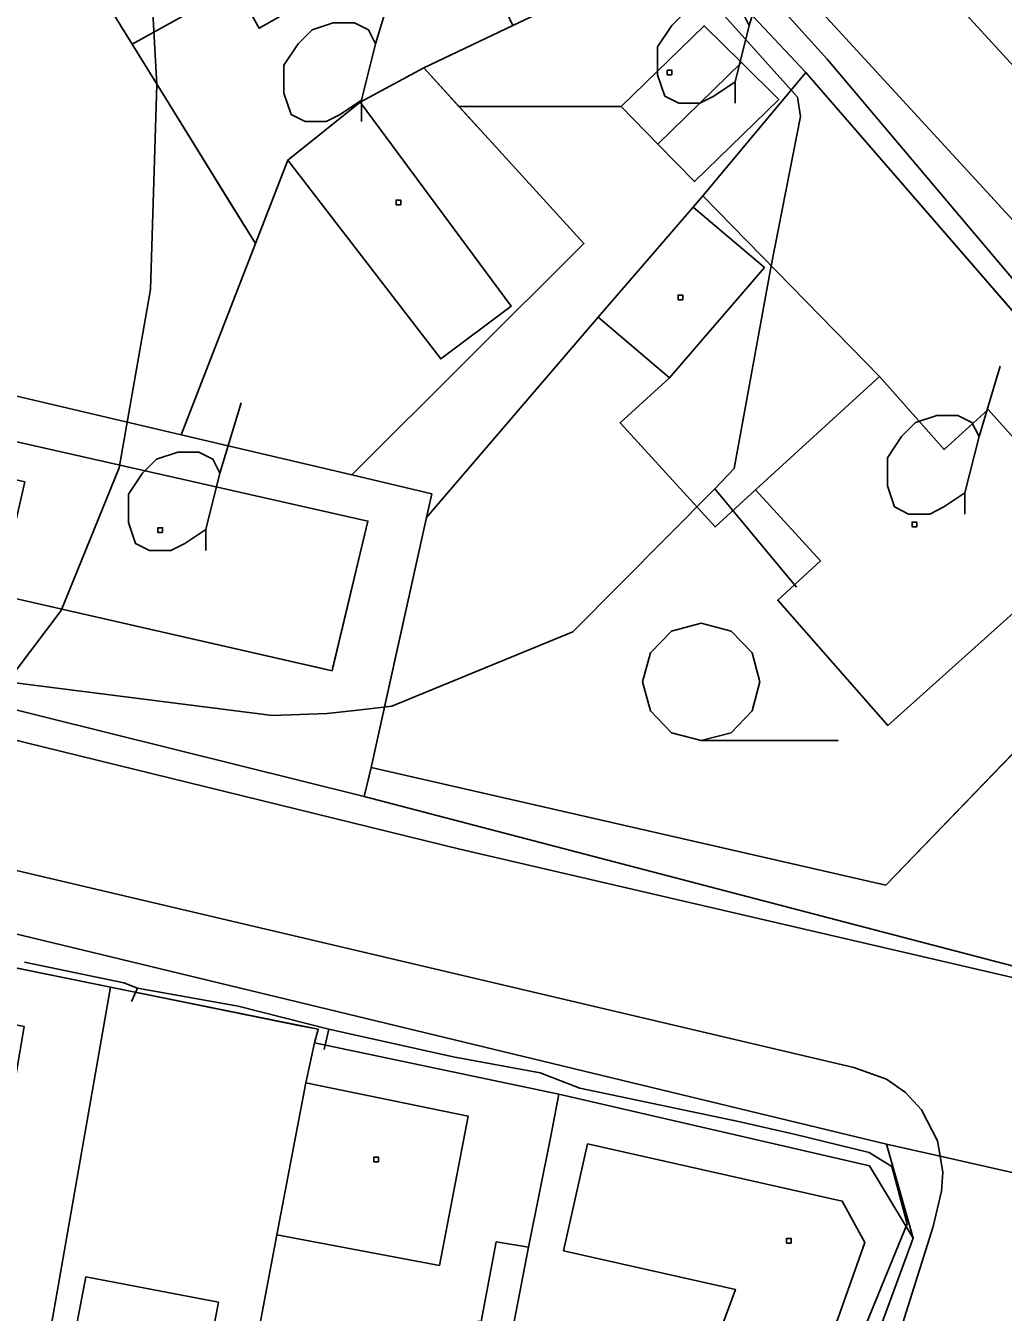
# Model space of a CAD drawing. Extents: x -645676 to -642474, y -1077513 to -1072613.
# Drawn here: x -644456.5 to -644394, y -1074470.4 to -1074388.2 of the extents above; entities that cross this region are included whole.
import ezdxf

# ---------------------------------------------------------------- set-up
doc = ezdxf.new("R2010")
doc.units = 0
for name, color, linetype in [('KN', 7, 'Continuous'), ('KULTURY_STAV', 7, 'Continuous'), ('KULTURY_ZNACKY', 7, 'Continuous'), ('PLYNOVOD', 7, 'Continuous'), ('VRSTEVNICE', 7, 'Continuous')]:
    doc.layers.add(name, color=color, linetype=linetype)

# ---------------------------------------------------------------- blocks, each defined once
blk = doc.blocks.new('3$0400')
blk.add_lwpolyline([(0, 0), (-0.38, 0.1), (-0.65, 0.38), (-0.75, 0.75), (-0.65, 1.12), (-0.38, 1.4), (0, 1.5), (0.38, 1.4), (0.65, 1.12), (0.75, 0.75), (0.65, 0.38), (0.38, 0.1), (0, 0), (1.75, 0)])
blk = doc.blocks.new('$431')
blk.add_line((0.63, 0.99), (0.9, 1.89))
blk.add_lwpolyline([(0.45, 0), (0.45, 0.27), (0.63, 0.99), (0.54, 1.17), (0.36, 1.26), (0.09, 1.26), (-0.18, 1.17), (-0.36, 0.99), (-0.54, 0.72), (-0.54, 0.36), (-0.45, 0.09), (-0.27, 0), (0, 0), (0.18, 0.09), (0.45, 0.27)])

msp = doc.modelspace()

# ---------------------------------------------------------------- linework, layer by layer
at = {"layer": 'KN'}
for points in [[(-644532.76, -1074252.24), (-644514.31, -1074270.92), (-644489.98, -1074293.68), (-644464.72, -1074314.53), (-644448.22, -1074329.65), (-644420.61, -1074356.4), (-644371.11, -1074412.34), (-644365.93, -1074417.78), (-644367.49, -1074419.03), (-644398.97, -1074384.66), (-644407.73, -1074375.33), (-644420.98, -1074360.94), (-644441.62, -1074337.87), (-644449.16, -1074330.43), (-644460.03, -1074319.74), (-644495.53, -1074290.17), (-644508.32, -1074279.21), (-644524.89, -1074262.85), (-644535.85, -1074249.91)], [(-644541.41, -1074254.79), (-644533.35, -1074264.15), (-644511.33, -1074285.29), (-644498.41, -1074296.38), (-644478.49, -1074312.32), (-644466.11, -1074323.05), (-644458.77, -1074330.14), (-644449.61, -1074339.34), (-644430.29, -1074360.42), (-644424.07, -1074367.28), (-644372.66, -1074423.19), (-644375.18, -1074425.58), (-644379.73, -1074420.59), (-644405.28, -1074390.36), (-644459.16, -1074330.75), (-644464.68, -1074324.98), (-644498.5, -1074300.21), (-644500.12, -1074298.67), (-644519.78, -1074280.03), (-644536.18, -1074263.62), (-644539.9, -1074259.03)], [(-644459.16, -1074330.75), (-644405.28, -1074390.36), (-644379.73, -1074420.59), (-644380.48, -1074421.37), (-644406.63, -1074391.21), (-644414.34, -1074382.99), (-644428.45, -1074367.93), (-644431.7, -1074369.44), (-644445.32, -1074375.76), (-644454.49, -1074381.62), (-644449.69, -1074389.4), (-644441.82, -1074402.14), (-644446.56, -1074414.36), (-644463.96, -1074410.27)], [(-644341.66, -1074467.91), (-644356.04, -1074462.42), (-644353.81, -1074457.04), (-644354.04, -1074456.2), (-644353.82, -1074455.32), (-644353.32, -1074452.31), (-644353.31, -1074449.3), (-644353.52, -1074448.82), (-644354.04, -1074448.77), (-644354.28, -1074449.24), (-644354.67, -1074451.75), (-644355, -1074452.78), (-644356.45, -1074447.65), (-644358.85, -1074444.6), (-644358.77, -1074443.49), (-644359.53, -1074440.55), (-644361.42, -1074437.02), (-644365.55, -1074431.32), (-644368.84, -1074427.54), (-644372.66, -1074423.19), (-644424.07, -1074367.28), (-644430.29, -1074360.42), (-644449.61, -1074339.34), (-644458.77, -1074330.14)], [(-644398.97, -1074384.66), (-644367.49, -1074419.03), (-644366.09, -1074420.45), (-644364.46, -1074421.83), (-644363.48, -1074422.14), (-644362.43, -1074422), (-644362.14, -1074421.85), (-644357.3, -1074427.24), (-644356.56, -1074428.31), (-644356.84, -1074429.28), (-644356.77, -1074431.33), (-644356.11, -1074433.27), (-644354.38, -1074435.75), (-644351.03, -1074441.94), (-644349.99, -1074444.77), (-644349.19, -1074447.64), (-644348.35, -1074451.33), (-644346.65, -1074459.4), (-644345.16, -1074463.12), (-644342.99, -1074466.53)], [(-644619.47, -1074395.88), (-644547.74, -1074412.63), (-644468.1, -1074431.19), (-644428.75, -1074440.84), (-644392.87, -1074449.16), (-644392.21, -1074449.97), (-644381.95, -1074452.47), (-644356.04, -1074462.42), (-644341.66, -1074467.91), (-644338.13, -1074471.59)], [(-644582.44, -1074402.4), (-644488.47, -1074424.38), (-644471.81, -1074428.28), (-644434.86, -1074437.48), (-644392.38, -1074448.57), (-644392.87, -1074449.16), (-644428.75, -1074440.84), (-644468.1, -1074431.19), (-644547.74, -1074412.63), (-644619.47, -1074395.88)], [(-644621.97, -1074403.53), (-644540.77, -1074422.51), (-644478.75, -1074437.11), (-644403.58, -1074454.79), (-644401.48, -1074455.54), (-644400.26, -1074456.39), (-644399.25, -1074457.49), (-644398.23, -1074459.47), (-644398.06, -1074460.46), (-644401.48, -1074459.69), (-644533.83, -1074427.74), (-644599.9, -1074411.46)], [(-644349.45, -1074474.17), (-644356.29, -1074470), (-644360.74, -1074467.72), (-644366.22, -1074465.3), (-644366.91, -1074464.15), (-644377.3, -1074460.43), (-644381.29, -1074459.95), (-644384.27, -1074460.56), (-644387.16, -1074461.96), (-644387.92, -1074462.32), (-644388.3, -1074462.67), (-644398.06, -1074460.46), (-644398.23, -1074459.47), (-644399.25, -1074457.49), (-644400.26, -1074456.39), (-644401.48, -1074455.54), (-644403.58, -1074454.79), (-644478.75, -1074437.11), (-644540.77, -1074422.51), (-644621.97, -1074403.53)], [(-644407.42, -1074486.49), (-644399.77, -1074465.7), (-644401.48, -1074459.69), (-644398.06, -1074460.46), (-644397.89, -1074461.5), (-644397.96, -1074462.69), (-644398.49, -1074464.96), (-644405.55, -1074487.33)], [(-644405.55, -1074487.33), (-644398.49, -1074464.96), (-644397.96, -1074462.69), (-644397.89, -1074461.5), (-644398.06, -1074460.46), (-644388.3, -1074462.67), (-644390.14, -1074464.36), (-644391.2, -1074466.08), (-644393.82, -1074472.32)]]:
    msp.add_lwpolyline(points, dxfattribs=at)
for points in [[(-644425.37, -1074388.21), (-644431.06, -1074390.91), (-644435.12, -1074393.09), (-644439.75, -1074396.8), (-644441.82, -1074402.14), (-644449.69, -1074389.4), (-644443.07, -1074385.7), (-644441.58, -1074388.38), (-644427.51, -1074380.43), (-644432.94, -1074370.36), (-644454.49, -1074381.62), (-644445.32, -1074375.76), (-644431.7, -1074369.44), (-644424.88, -1074380.4), (-644428.09, -1074382.4)], [(-644449.69, -1074389.4), (-644454.49, -1074381.62), (-644432.94, -1074370.36), (-644427.51, -1074380.43), (-644441.58, -1074388.38), (-644443.07, -1074385.7)], [(-644406.63, -1074391.21), (-644413.23, -1074399.08), (-644413.83, -1074399.8), (-644419.9, -1074406.84), (-644430.89, -1074419.64), (-644430.55, -1074418.12), (-644435.66, -1074416.92), (-644420.82, -1074402.13), (-644431.06, -1074390.91), (-644425.37, -1074388.21), (-644414.34, -1074382.99)], [(-644410.76, -1074390.57), (-644416.1, -1074395.78), (-644418.44, -1074393.38), (-644413.14, -1074388.22)], [(-644416.1, -1074395.78), (-644413.76, -1074398.18), (-644408.37, -1074392.93), (-644410.76, -1074390.57), (-644413.14, -1074388.22), (-644418.44, -1074393.38)], [(-644416.1, -1074395.78), (-644410.76, -1074390.57), (-644408.37, -1074392.93), (-644413.76, -1074398.18)], [(-644435.66, -1074416.92), (-644446.56, -1074414.36), (-644441.82, -1074402.14), (-644439.75, -1074396.8), (-644429.97, -1074409.51), (-644425.46, -1074406.13), (-644435.12, -1074393.09), (-644431.06, -1074390.91), (-644420.82, -1074402.13)], [(-644380.48, -1074421.37), (-644401.53, -1074443.13), (-644434.42, -1074435.62), (-644430.89, -1074419.64), (-644419.9, -1074406.84), (-644415.35, -1074410.71), (-644418.51, -1074413.6), (-644412.43, -1074420.24), (-644409.85, -1074417.88), (-644405.7, -1074422.42), (-644408.43, -1074424.92), (-644401.39, -1074432.94), (-644387.8, -1074420.75), (-644394.99, -1074412.75), (-644397.8, -1074415.3), (-644401.94, -1074410.64), (-644413.23, -1074399.08), (-644406.63, -1074391.21)], [(-644415.2, -1074391.36), (-644415.5, -1074391.36), (-644415.5, -1074391.06), (-644415.2, -1074391.06)], [(-644415.2, -1074391.36), (-644415.2, -1074391.06), (-644415.5, -1074391.06), (-644415.5, -1074391.36)], [(-644439.75, -1074396.8), (-644435.12, -1074393.09), (-644425.46, -1074406.13), (-644429.97, -1074409.51)], [(-644432.53, -1074399.66), (-644432.83, -1074399.66), (-644432.83, -1074399.36), (-644432.53, -1074399.36)], [(-644432.53, -1074399.66), (-644432.53, -1074399.36), (-644432.83, -1074399.36), (-644432.83, -1074399.66)], [(-644415.35, -1074410.71), (-644419.9, -1074406.84), (-644413.83, -1074399.8), (-644409.28, -1074403.67)], [(-644401.94, -1074410.64), (-644409.85, -1074417.88), (-644412.43, -1074420.24), (-644418.51, -1074413.6), (-644415.35, -1074410.71), (-644409.28, -1074403.67), (-644413.83, -1074399.8), (-644413.23, -1074399.08)], [(-644414.5, -1074405.73), (-644414.8, -1074405.73), (-644414.8, -1074405.43), (-644414.5, -1074405.43)], [(-644414.5, -1074405.73), (-644414.5, -1074405.43), (-644414.8, -1074405.43), (-644414.8, -1074405.73)], [(-644446.56, -1074414.36), (-644435.66, -1074416.92), (-644430.55, -1074418.12), (-644430.89, -1074419.64), (-644434.42, -1074435.62), (-644434.86, -1074437.48), (-644471.81, -1074428.28), (-644471.49, -1074427.09), (-644468.03, -1074414.67), (-644464.5, -1074412.65), (-644463.96, -1074410.27)], [(-644409.85, -1074417.88), (-644401.94, -1074410.64), (-644397.8, -1074415.3), (-644394.99, -1074412.75), (-644387.8, -1074420.75), (-644401.39, -1074432.94), (-644408.43, -1074424.92), (-644405.7, -1074422.42)], [(-644401.48, -1074459.69), (-644399.77, -1074465.7), (-644402.56, -1074461.08), (-644422.42, -1074456.5), (-644438.03, -1074453.22), (-644437.8, -1074452.35), (-644451.07, -1074449.65), (-644464.3, -1074446.97), (-644477.35, -1074444.32), (-644490.96, -1074441.56), (-644504.42, -1074438.66), (-644523.06, -1074434.5), (-644535.46, -1074431.46), (-644552.71, -1074427.3), (-644563.93, -1074424.64), (-644575.31, -1074421.88), (-644585.37, -1074419.42), (-644595.65, -1074417.04), (-644600.64, -1074415.92), (-644599.9, -1074411.46), (-644533.83, -1074427.74)], [(-644462.13, -1074416.09), (-644462.44, -1074417.24), (-644458.54, -1074418.05), (-644459.42, -1074421.92), (-644457.69, -1074422.31), (-644458.21, -1074424.59), (-644436.92, -1074429.44), (-644434.63, -1074419.87), (-644461.52, -1074413.8)], [(-644457.69, -1074422.31), (-644456.56, -1074417.36), (-644462.13, -1074416.09), (-644461.52, -1074413.8), (-644434.63, -1074419.87), (-644436.92, -1074429.44), (-644458.21, -1074424.59)], [(-644447.75, -1074420.6), (-644448.05, -1074420.6), (-644448.05, -1074420.3), (-644447.75, -1074420.3)], [(-644447.75, -1074420.6), (-644447.75, -1074420.3), (-644448.05, -1074420.3), (-644448.05, -1074420.6)], [(-644399.55, -1074420.23), (-644399.85, -1074420.23), (-644399.85, -1074419.93), (-644399.55, -1074419.93)], [(-644399.55, -1074420.23), (-644399.55, -1074419.93), (-644399.85, -1074419.93), (-644399.85, -1074420.23)], [(-644375.18, -1074425.58), (-644372.07, -1074428.99), (-644392.38, -1074448.57), (-644434.86, -1074437.48), (-644434.42, -1074435.62), (-644401.53, -1074443.13), (-644380.48, -1074421.37), (-644379.73, -1074420.59)], [(-644451.07, -1074449.65), (-644456.27, -1074479.36), (-644466.01, -1074477.59), (-644467.22, -1074484.48), (-644457.48, -1074486.25), (-644460.13, -1074501.36), (-644473.81, -1074498.97), (-644473.15, -1074495.33), (-644470.91, -1074483.04), (-644469.56, -1074475.66), (-644467.33, -1074463.46), (-644463.98, -1074464.07), (-644464.46, -1074466.65), (-644459.21, -1074467.54), (-644456.59, -1074452.17), (-644464.96, -1074450.48), (-644464.3, -1074446.97)], [(-644438.03, -1074453.22), (-644438.59, -1074455.76), (-644440.44, -1074465.49), (-644442.63, -1074476.99), (-644444.94, -1074488.54), (-644457.48, -1074486.25), (-644456.27, -1074479.36), (-644451.07, -1074449.65), (-644437.8, -1074452.35)], [(-644422.42, -1074456.5), (-644422.93, -1074459.18), (-644424.37, -1074466.28), (-644426.42, -1074465.94), (-644427.39, -1074471.02), (-644427.57, -1074470.99), (-644428.22, -1074474.39), (-644431.46, -1074473.67), (-644432.61, -1074479.17), (-644442.63, -1074476.99), (-644440.44, -1074465.49), (-644430.05, -1074467.44), (-644428.22, -1074457.89), (-644438.59, -1074455.76), (-644438.03, -1074453.22)], [(-644440.44, -1074465.49), (-644438.59, -1074455.76), (-644428.22, -1074457.89), (-644430.05, -1074467.44)], [(-644399.77, -1074465.7), (-644407.42, -1074486.49), (-644410.01, -1074485.48), (-644409.97, -1074485.39), (-644409.78, -1074485.46), (-644402.86, -1074465.97), (-644404.31, -1074463.33), (-644420.59, -1074459.67), (-644422.12, -1074466.5), (-644411.14, -1074468.97), (-644416.38, -1074483.12), (-644418.63, -1074482.29), (-644417.9, -1074480.32), (-644420.43, -1074479.38), (-644420.16, -1074478.63), (-644421.85, -1074478.01), (-644420.91, -1074475.48), (-644422.22, -1074474.99), (-644422.57, -1074475.93), (-644425.99, -1074474.67), (-644424.37, -1074466.28), (-644422.93, -1074459.18), (-644422.42, -1074456.5), (-644402.56, -1074461.08)], [(-644410.01, -1074485.48), (-644416.38, -1074483.12), (-644411.14, -1074468.97), (-644422.12, -1074466.5), (-644420.59, -1074459.67), (-644404.31, -1074463.33), (-644402.86, -1074465.97), (-644409.78, -1074485.46), (-644409.97, -1074485.39)], [(-644433.94, -1074460.82), (-644434.24, -1074460.82), (-644434.24, -1074460.52), (-644433.94, -1074460.52)], [(-644433.94, -1074460.82), (-644433.94, -1074460.52), (-644434.24, -1074460.52), (-644434.24, -1074460.82)], [(-644424.37, -1074466.28), (-644425.99, -1074474.67), (-644426.88, -1074479.24), (-644427.09, -1074480.33), (-644432.61, -1074479.17), (-644431.46, -1074473.67), (-644428.22, -1074474.39), (-644427.57, -1074470.99), (-644427.39, -1074471.02), (-644426.42, -1074465.94)], [(-644407.57, -1074466.01), (-644407.87, -1074466.01), (-644407.87, -1074465.71), (-644407.57, -1074465.71)], [(-644407.57, -1074466.01), (-644407.57, -1074465.71), (-644407.87, -1074465.71), (-644407.87, -1074466.01)], [(-644446.83, -1074479.21), (-644451.45, -1074478.33), (-644454.49, -1074477.75), (-644452.66, -1074468.17), (-644444.17, -1074469.79), (-644446, -1074479.37)], [(-644451.45, -1074478.33), (-644451.9, -1074480.69), (-644447.28, -1074481.57), (-644446.83, -1074479.21), (-644446, -1074479.37), (-644444.17, -1074469.79), (-644452.66, -1074468.17), (-644454.49, -1074477.75)]]:
    msp.add_lwpolyline(points, close=True, dxfattribs=at)
at = {"layer": 'KULTURY_STAV'}
for points in [[(-644431.7, -1074369.44), (-644424.88, -1074380.4), (-644428.09, -1074382.4), (-644425.37, -1074388.21), (-644431.06, -1074390.91), (-644420.82, -1074402.13), (-644435.66, -1074416.92), (-644446.56, -1074414.36), (-644441.82, -1074402.14), (-644449.69, -1074389.4), (-644454.49, -1074381.62), (-644445.32, -1074375.76), (-644431.7, -1074369.44)], [(-644450.45, -1074388.16), (-644449.69, -1074389.4), (-644447.31, -1074393.25), (-644443.47, -1074399.47), (-644441.82, -1074402.14), (-644446.56, -1074414.36), (-644435.66, -1074416.92), (-644420.82, -1074402.13), (-644426.92, -1074395.44), (-644428.81, -1074393.38), (-644418.44, -1074393.38), (-644416.1, -1074395.78), (-644413.76, -1074398.18), (-644408.37, -1074392.93), (-644410.76, -1074390.57), (-644413.14, -1074388.22), (-644418.44, -1074393.38), (-644428.81, -1074393.38), (-644431.06, -1074390.91), (-644425.37, -1074388.21)], [(-644413.14, -1074388.22), (-644410.76, -1074390.57), (-644408.37, -1074392.93), (-644413.76, -1074398.18), (-644416.1, -1074395.78), (-644418.44, -1074393.38), (-644413.14, -1074388.22)], [(-644406.63, -1074391.21), (-644380.48, -1074421.37), (-644401.53, -1074443.13), (-644434.42, -1074435.62), (-644430.89, -1074419.64), (-644419.9, -1074406.84), (-644415.35, -1074410.71), (-644418.51, -1074413.6), (-644412.43, -1074420.24), (-644409.85, -1074417.88), (-644405.7, -1074422.42), (-644408.43, -1074424.92), (-644401.39, -1074432.94), (-644387.8, -1074420.75), (-644394.99, -1074412.75), (-644397.8, -1074415.3), (-644401.94, -1074410.64), (-644413.23, -1074399.08), (-644406.63, -1074391.21)], [(-644434.42, -1074435.62), (-644416.8, -1074439.64), (-644401.53, -1074443.13), (-644394.03, -1074435.37), (-644385.97, -1074427.05), (-644383.55, -1074424.55), (-644380.48, -1074421.37), (-644381.78, -1074419.87), (-644383.22, -1074418.21), (-644391.26, -1074408.94), (-644406.63, -1074391.21), (-644413.23, -1074399.08), (-644413.83, -1074399.8), (-644419.9, -1074406.84), (-644430.89, -1074419.64), (-644432.82, -1074428.37), (-644434.42, -1074435.62)], [(-644413.23, -1074399.08), (-644401.94, -1074410.64), (-644397.8, -1074415.3), (-644394.99, -1074412.75), (-644387.8, -1074420.75), (-644401.39, -1074432.94), (-644408.43, -1074424.92), (-644405.7, -1074422.42), (-644409.85, -1074417.88), (-644412.43, -1074420.24), (-644418.51, -1074413.6), (-644415.35, -1074410.71), (-644419.9, -1074406.84), (-644413.83, -1074399.8), (-644413.23, -1074399.08)], [(-644461.52, -1074413.8), (-644434.63, -1074419.87), (-644436.92, -1074429.44), (-644458.21, -1074424.59), (-644457.69, -1074422.31), (-644459.42, -1074421.92), (-644458.54, -1074418.05), (-644462.44, -1074417.24), (-644462.13, -1074416.09), (-644461.52, -1074413.8)], [(-644458.21, -1074424.59), (-644437.45, -1074429.32), (-644436.92, -1074429.44), (-644436.86, -1074429.2), (-644434.63, -1074419.87), (-644461.52, -1074413.8)], [(-644575.31, -1074421.88), (-644563.93, -1074424.64), (-644552.71, -1074427.3), (-644535.46, -1074431.46), (-644523.06, -1074434.5), (-644504.42, -1074438.66), (-644490.96, -1074441.56), (-644477.35, -1074444.32), (-644464.3, -1074446.97), (-644451.07, -1074449.65), (-644437.8, -1074452.35), (-644438.03, -1074453.22), (-644422.42, -1074456.5), (-644402.56, -1074461.08), (-644399.77, -1074465.7), (-644407.42, -1074486.49)], [(-644407.42, -1074486.49), (-644399.77, -1074465.7), (-644402.56, -1074461.08), (-644422.42, -1074456.5), (-644438.03, -1074453.22), (-644437.8, -1074452.35), (-644438.95, -1074452.12), (-644451.07, -1074449.65), (-644460.27, -1074447.79), (-644464.3, -1074446.97), (-644477.35, -1074444.32), (-644478.03, -1074444.18), (-644490.96, -1074441.56), (-644494, -1074440.9), (-644504.42, -1074438.66), (-644518.04, -1074435.62), (-644523.06, -1074434.5), (-644530.51, -1074432.67), (-644535.46, -1074431.46), (-644552.71, -1074427.3), (-644555.27, -1074426.69), (-644563.93, -1074424.64), (-644567.88, -1074423.68), (-644575.31, -1074421.88)]]:
    msp.add_lwpolyline(points, dxfattribs=at)
at = {"layer": 'PLYNOVOD'}
for p, q in [((-644407.18, -1074392.77), (-644412.23, -1074387.15)), ((-644406.97, -1074394.01), (-644407.18, -1074392.77)), ((-644408.86, -1074403.55), (-644406.97, -1074394.01)), ((-644411.22, -1074416.52), (-644408.86, -1074403.55)), ((-644412.45, -1074417.8), (-644411.22, -1074416.52)), ((-644421.53, -1074426.95), (-644412.45, -1074417.8)), ((-644412.45, -1074417.8), (-644407.23, -1074424.1)), ((-644433.09, -1074431.7), (-644421.53, -1074426.95)), ((-644459.8, -1074429.88), (-644440.72, -1074432.3)), ((-644437.22, -1074432.17), (-644435.08, -1074431.93)), ((-644435.08, -1074431.93), (-644433.09, -1074431.7)), ((-644440.72, -1074432.3), (-644437.22, -1074432.17)), ((-644456.58, -1074448.06), (-644450.22, -1074449.38)), ((-644450.22, -1074449.38), (-644449.36, -1074449.72)), ((-644449.73, -1074450.58), (-644449.36, -1074449.72)), ((-644449.36, -1074449.72), (-644442.91, -1074450.88)), ((-644442.91, -1074450.88), (-644437.12, -1074452.34)), ((-644437.42, -1074453.63), (-644437.12, -1074452.34)), ((-644437.12, -1074452.34), (-644429.18, -1074454.11)), ((-644429.18, -1074454.11), (-644423.62, -1074455.14)), ((-644423.62, -1074455.14), (-644421.09, -1074456.1)), ((-644421.09, -1074456.1), (-644410.95, -1074458.23)), ((-644410.95, -1074458.23), (-644407.38, -1074459.04)), ((-644407.38, -1074459.04), (-644402.59, -1074460.23)), ((-644402.59, -1074460.23), (-644401.14, -1074461.12)), ((-644401.14, -1074461.12), (-644400.16, -1074464.79)), ((-644400.16, -1074464.79), (-644402.76, -1074471.13))]:
    msp.add_line(p, q, dxfattribs=at)
at = {"layer": 'VRSTEVNICE'}
msp.add_lwpolyline([(-644460.06, -1074433.29), (-644454.23, -1074425.59), (-644450.53, -1074416.47), (-644448.53, -1074405.08), (-644448.11, -1074391.98), (-644448.68, -1074382.01), (-644451.53, -1074366.06), (-644455.94, -1074356.09), (-644463.63, -1074344.12)], dxfattribs=at)

# ---------------------------------------------------------------- block references
at = {"layer": 'KULTURY_ZNACKY', "xscale": 5, "yscale": 5}
for name, p in [('$431', (-644413.41, -1074393.16)), ('$431', (-644437.29, -1074394.33)), ('$431', (-644398.72, -1074419.42)), ('$431', (-644447.23, -1074421.76)), ('3$0400', (-644413.32, -1074433.9))]:
    msp.add_blockref(name, p, dxfattribs=at)

doc.saveas('drawing.dxf')
